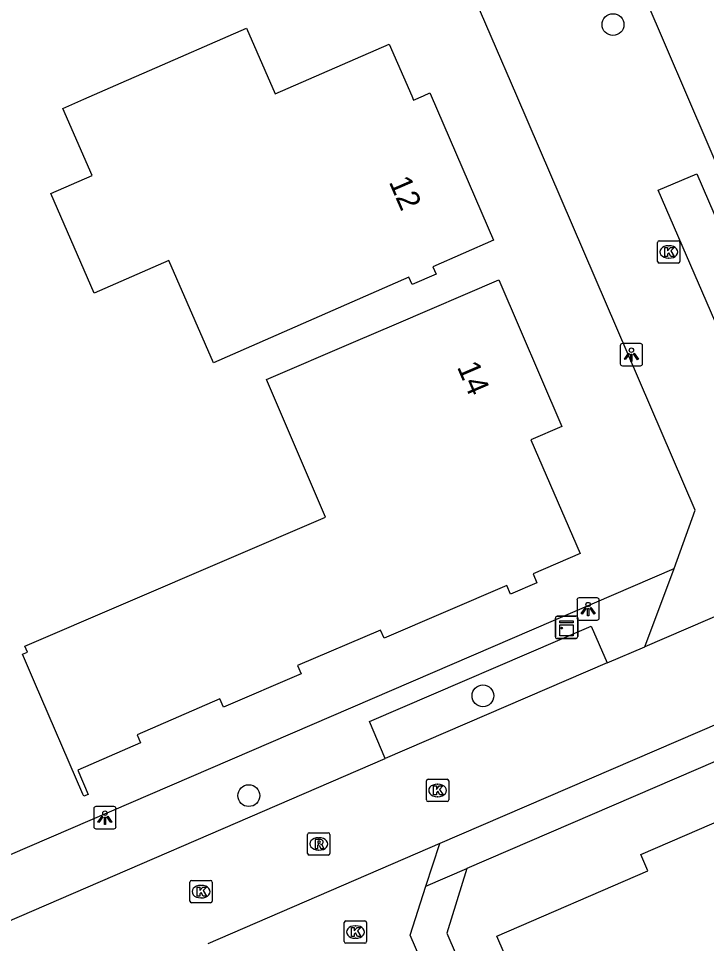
# Model space of a CAD drawing. Extents: x 157767 to 159171, y 387842 to 389425.
# Drawn here: x 158126.14 to 158156.98, y 388711.97 to 388753.46 of the extents above; entities that cross this region are included whole.
import ezdxf

# ---------------------------------------------------------------- set-up
doc = ezdxf.new("R2010")
doc.units = 0
for name, color, linetype in [('IMGEO_Boom', 7, 'Continuous'), ('IMGEO_Kast', 7, 'Continuous'), ('IMGEO_Kolk', 7, 'Continuous'), ('IMGEO_Lichtpunt', 7, 'Continuous'), ('IMGEO_Pand', 7, 'Continuous'), ('IMGEO_Pand_nummerreeks', 7, 'Continuous'), ('IMGEO_Rijbaan_lokaal_open', 7, 'Continuous'), ('IMGEO_Rioolput', 7, 'Continuous'), ('IMGEO_Voetpad_open', 7, 'Continuous')]:
    doc.layers.add(name, color=color, linetype=linetype)

msp = doc.modelspace()

# ---------------------------------------------------------------- linework, layer by layer
at = {"layer": 'IMGEO_Boom'}
for centre in [(158152.792, 388753.192), (158146.961, 388723.083), (158136.464, 388718.604)]:
    msp.add_circle(centre, 0.489, dxfattribs=at)
at = {"layer": 'IMGEO_Kast'}
for p, q in [((158150.21, 388725.728), (158150.21, 388726.569)), ((158150.21, 388726.569), (158150.21, 388725.728)), ((158150.285, 388726.653), (158151.126, 388726.653)), ((158151.126, 388726.653), (158150.285, 388726.653)), ((158151.21, 388726.578), (158151.21, 388725.737)), ((158151.21, 388725.737), (158151.21, 388726.578)), ((158151.135, 388725.653), (158150.294, 388725.653)), ((158150.294, 388725.653), (158151.135, 388725.653))]:
    msp.add_line(p, q, dxfattribs=at)
for points in [[(158150.405, 388726.443), (158151.005, 388726.443), (158151.005, 388726.358), (158150.405, 388726.358), (158150.405, 388726.443)], [(158150.405, 388726.268), (158151.005, 388726.268), (158151.005, 388725.779), (158150.405, 388725.779), (158150.405, 388726.268)]]:
    msp.add_lwpolyline(points, dxfattribs=at)
msp.add_circle((158150.489, 388726.117), 0.0377, dxfattribs=at)
for centre, start, end in [((158150.288, 388726.575), 92.4484, 184.2845), ((158150.288, 388726.575), 92.4484, 184.2845), ((158151.132, 388726.575), 2.4484, 94.2845), ((158151.132, 388726.575), 2.4484, 94.2845), ((158150.288, 388725.731), 182.4484, 274.2845), ((158150.288, 388725.731), 182.4484, 274.2845), ((158151.132, 388725.731), 272.4484, 4.2845), ((158151.132, 388725.731), 272.4484, 4.2845)]:
    msp.add_arc(centre, 0.0779, start, end, dxfattribs=at)
at = {"layer": 'IMGEO_Kolk'}
for p, q in [((158154.792, 388742.568), (158154.792, 388743.42)), ((158154.867, 388743.494), (158155.719, 388743.494)), ((158155.28, 388743.274), (158155.305, 388743.274)), ((158155.793, 388743.42), (158155.793, 388742.568)), ((158155.303, 388742.714), (158155.278, 388742.714)), ((158155.719, 388742.494), (158154.867, 388742.494)), ((158144.429, 388718.411), (158144.429, 388719.263)), ((158144.504, 388719.337), (158145.356, 388719.337)), ((158144.917, 388719.117), (158144.942, 388719.117)), ((158145.43, 388719.263), (158145.43, 388718.411)), ((158145.356, 388718.337), (158144.504, 388718.337)), ((158144.94, 388718.557), (158144.915, 388718.557)), ((158133.824, 388713.871), (158133.824, 388714.723)), ((158133.899, 388714.797), (158134.751, 388714.797)), ((158134.312, 388714.577), (158134.337, 388714.577)), ((158134.825, 388714.723), (158134.825, 388713.871)), ((158134.751, 388713.797), (158133.899, 388713.797)), ((158134.335, 388714.017), (158134.31, 388714.017)), ((158140.747, 388712.059), (158140.747, 388712.911)), ((158140.822, 388712.985), (158141.674, 388712.985)), ((158141.748, 388712.911), (158141.748, 388712.059)), ((158141.235, 388712.765), (158141.26, 388712.765)), ((158141.258, 388712.205), (158141.233, 388712.205)), ((158141.674, 388711.985), (158140.822, 388711.985))]:
    msp.add_line(p, q, dxfattribs=at)
for points in [[(158154.792, 388742.568), (158154.792, 388743.42)], [(158154.867, 388743.494), (158155.719, 388743.494)], [(158155.113, 388743.194), (158155.236, 388743.194), (158155.236, 388743.043), (158155.366, 388743.194), (158155.53, 388743.194), (158155.384, 388743.043), (158155.537, 388742.794), (158155.385, 388742.794), (158155.3, 388742.958), (158155.236, 388742.891), (158155.236, 388742.794), (158155.113, 388742.794), (158155.113, 388743.194)], [(158155.793, 388743.42), (158155.793, 388742.568)], [(158155.719, 388742.494), (158154.867, 388742.494)], [(158144.429, 388718.411), (158144.429, 388719.263)], [(158144.504, 388719.337), (158145.356, 388719.337)], [(158145.43, 388719.263), (158145.43, 388718.411)], [(158144.75, 388719.037), (158144.873, 388719.037), (158144.873, 388718.886), (158145.003, 388719.037), (158145.167, 388719.037), (158145.021, 388718.886), (158145.174, 388718.637), (158145.022, 388718.637), (158144.937, 388718.801), (158144.873, 388718.734), (158144.873, 388718.637), (158144.75, 388718.637), (158144.75, 388719.037)], [(158145.356, 388718.337), (158144.504, 388718.337)], [(158133.824, 388713.871), (158133.824, 388714.723)], [(158133.899, 388714.797), (158134.751, 388714.797)], [(158134.145, 388714.497), (158134.268, 388714.497), (158134.268, 388714.346), (158134.398, 388714.497), (158134.562, 388714.497), (158134.416, 388714.346), (158134.569, 388714.097), (158134.417, 388714.097), (158134.332, 388714.261), (158134.268, 388714.194), (158134.268, 388714.097), (158134.145, 388714.097), (158134.145, 388714.497)], [(158134.825, 388714.723), (158134.825, 388713.871)], [(158134.751, 388713.797), (158133.899, 388713.797)], [(158140.747, 388712.059), (158140.747, 388712.911)], [(158140.822, 388712.985), (158141.674, 388712.985)], [(158141.748, 388712.911), (158141.748, 388712.059)], [(158141.068, 388712.685), (158141.191, 388712.685), (158141.191, 388712.534), (158141.321, 388712.685), (158141.485, 388712.685), (158141.339, 388712.534), (158141.492, 388712.285), (158141.34, 388712.285), (158141.255, 388712.449), (158141.191, 388712.382), (158141.191, 388712.285), (158141.068, 388712.285), (158141.068, 388712.685)], [(158141.674, 388711.985), (158140.822, 388711.985)]]:
    msp.add_lwpolyline(points, dxfattribs=at)
for centre, start, end in [((158154.869, 388743.418), 91.552, 178.448), ((158154.869, 388743.418), 91.552, 178.448), ((158155.717, 388743.418), 1.552, 88.448), ((158155.717, 388743.418), 1.552, 88.448), ((158154.869, 388742.57), 181.552, 268.448), ((158154.869, 388742.57), 181.552, 268.448), ((158155.717, 388742.57), 271.552, 358.448), ((158155.717, 388742.57), 271.552, 358.448), ((158144.506, 388719.261), 91.552, 178.448), ((158144.506, 388719.261), 91.552, 178.448), ((158145.354, 388719.261), 1.552, 88.448), ((158145.354, 388719.261), 1.552, 88.448), ((158144.506, 388718.413), 181.552, 268.448), ((158144.506, 388718.413), 181.552, 268.448), ((158145.354, 388718.413), 271.552, 358.448), ((158145.354, 388718.413), 271.552, 358.448), ((158133.901, 388714.721), 91.552, 178.448), ((158133.901, 388714.721), 91.552, 178.448), ((158134.749, 388714.721), 1.552, 88.448), ((158134.749, 388714.721), 1.552, 88.448), ((158133.901, 388713.873), 181.552, 268.448), ((158133.901, 388713.873), 181.552, 268.448), ((158134.749, 388713.873), 271.552, 358.448), ((158134.749, 388713.873), 271.552, 358.448), ((158140.824, 388712.909), 91.552, 178.448), ((158140.824, 388712.909), 91.552, 178.448), ((158141.672, 388712.909), 1.552, 88.448), ((158141.672, 388712.909), 1.552, 88.448), ((158140.824, 388712.061), 181.552, 268.448), ((158140.824, 388712.061), 181.552, 268.448), ((158141.672, 388712.061), 271.552, 358.448), ((158141.672, 388712.061), 271.552, 358.448)]:
    msp.add_arc(centre, 0.0765, start, end, dxfattribs=at)
for centre, major_axis, ratio, start_param, end_param in [((158155.279, 388742.994), (-0.387, 0.002), 0.722429, 4.712389, 7.853982), ((158155.304, 388742.994), (-0.39, 0.002), 0.717154, 1.570796, 4.712389), ((158144.916, 388718.837), (-0.387, 0.002), 0.722429, 4.712389, 7.853982), ((158144.941, 388718.837), (-0.39, 0.002), 0.717154, 1.570796, 4.712389), ((158134.311, 388714.297), (-0.387, 0.002), 0.722429, 4.712389, 7.853982), ((158134.336, 388714.297), (-0.39, 0.002), 0.717154, 1.570796, 4.712389), ((158141.234, 388712.485), (-0.387, 0.002), 0.722429, 4.712389, 7.853982), ((158141.259, 388712.485), (-0.39, 0.002), 0.717154, 1.570796, 4.712389)]:
    msp.add_ellipse(centre, major_axis=major_axis, ratio=ratio, start_param=start_param, end_param=end_param, dxfattribs=at)
at = {"layer": 'IMGEO_Lichtpunt'}
for p, q in [((158153.12, 388738.787), (158153.12, 388737.98)), ((158153.12, 388738.787), (158153.12, 388737.98)), ((158154.022, 388738.882), (158153.214, 388738.882)), ((158154.022, 388738.882), (158153.214, 388738.882)), ((158154.116, 388737.98), (158154.116, 388738.787)), ((158154.116, 388737.98), (158154.116, 388738.787)), ((158153.214, 388737.886), (158154.022, 388737.886)), ((158153.214, 388737.886), (158154.022, 388737.886)), ((158151.179, 388727.377), (158151.179, 388726.57)), ((158151.179, 388727.377), (158151.179, 388726.57)), ((158152.081, 388727.472), (158151.273, 388727.472)), ((158152.081, 388727.472), (158151.273, 388727.472)), ((158152.175, 388726.57), (158152.175, 388727.377)), ((158152.175, 388726.57), (158152.175, 388727.377)), ((158151.273, 388726.476), (158152.081, 388726.476)), ((158151.273, 388726.476), (158152.081, 388726.476)), ((158129.515, 388718.019), (158129.515, 388717.212)), ((158129.515, 388718.019), (158129.515, 388717.212)), ((158130.417, 388718.114), (158129.609, 388718.114)), ((158130.417, 388718.114), (158129.609, 388718.114)), ((158130.511, 388717.212), (158130.511, 388718.019)), ((158130.511, 388717.212), (158130.511, 388718.019)), ((158129.609, 388717.118), (158130.417, 388717.118)), ((158129.609, 388717.118), (158130.417, 388717.118))]:
    msp.add_line(p, q, dxfattribs=at)
for points in [[(158153.494, 388738.451), (158153.533, 388738.423), (158153.345, 388738.161), (158153.307, 388738.188), (158153.494, 388738.451)], [(158153.596, 388738.403), (158153.643, 388738.403), (158153.643, 388738.081), (158153.596, 388738.081), (158153.596, 388738.403)], [(158153.706, 388738.423), (158153.744, 388738.45), (158153.931, 388738.188), (158153.892, 388738.16), (158153.706, 388738.423)], [(158151.553, 388727.041), (158151.592, 388727.013), (158151.404, 388726.751), (158151.366, 388726.778), (158151.553, 388727.041)], [(158151.655, 388726.993), (158151.702, 388726.993), (158151.702, 388726.671), (158151.655, 388726.671), (158151.655, 388726.993)], [(158151.765, 388727.013), (158151.803, 388727.04), (158151.99, 388726.778), (158151.951, 388726.75), (158151.765, 388727.013)], [(158129.889, 388717.683), (158129.928, 388717.655), (158129.74, 388717.393), (158129.702, 388717.42), (158129.889, 388717.683)], [(158129.991, 388717.635), (158130.038, 388717.635), (158130.038, 388717.313), (158129.991, 388717.313), (158129.991, 388717.635)], [(158130.101, 388717.655), (158130.139, 388717.682), (158130.326, 388717.42), (158130.287, 388717.392), (158130.101, 388717.655)]]:
    msp.add_lwpolyline(points, dxfattribs=at)
for centre in [(158153.619, 388738.585), (158151.678, 388727.175), (158130.014, 388717.817)]:
    msp.add_circle(centre, 0.0994, dxfattribs=at)
for centre, start, end in [((158153.214, 388738.787), 90, 180), ((158153.214, 388738.787), 90, 180), ((158154.022, 388738.787), 0, 90), ((158154.022, 388738.787), 0, 90), ((158153.214, 388737.98), 180, 270), ((158153.214, 388737.98), 180, 270), ((158154.022, 388737.98), 270, 0), ((158154.022, 388737.98), 270, 360), ((158151.273, 388727.377), 90, 180), ((158151.273, 388727.377), 90, 180), ((158152.081, 388727.377), 0, 90), ((158152.081, 388727.377), 0, 90), ((158151.273, 388726.57), 180, 270), ((158151.273, 388726.57), 180, 270), ((158152.081, 388726.57), 270, 0), ((158152.081, 388726.57), 270, 360), ((158129.609, 388718.019), 90, 180), ((158129.609, 388718.019), 90, 180), ((158130.417, 388718.019), 0, 90), ((158130.417, 388718.019), 0, 90), ((158129.609, 388717.212), 180, 270), ((158129.609, 388717.212), 180, 270), ((158130.417, 388717.212), 270, 0), ((158130.417, 388717.212), 270, 360)]:
    msp.add_arc(centre, 0.0946, start, end, dxfattribs=at)
at = {"layer": 'IMGEO_Pand'}
for points in [[(158128.121, 388749.432), (158129.068, 388749.847), (158130.979, 388750.683), (158131.778, 388751.032), (158136.358, 388753.036), (158137.65, 388750.084), (158142.754, 388752.318), (158143.769, 388750), (158143.853, 388749.808), (158144.292, 388750), (158144.584, 388750.128), (158144.639, 388750), (158147.435, 388743.516), (158144.716, 388742.327), (158144.859, 388742.003), (158143.786, 388741.533), (158143.644, 388741.858), (158134.884, 388738.025), (158132.881, 388742.604), (158129.54, 388741.142), (158127.585, 388745.614), (158129.437, 388746.424), (158128.121, 388749.432)], [(158139.903, 388731.092), (158137.252, 388737.268), (158141.162, 388738.946), (158143.084, 388739.771), (158147.678, 388741.743), (158150.503, 388735.164), (158149.116, 388734.564), (158149.799, 388732.985), (158151.322, 388729.462), (158149.213, 388728.553), (158149.385, 388728.153), (158148.2, 388727.641), (158148.03, 388728.036), (158142.533, 388725.665), (158142.376, 388726.033), (158138.652, 388724.443), (158138.806, 388724.073), (158135.331, 388722.574), (158135.173, 388722.942), (158131.456, 388721.335), (158131.616, 388720.967), (158128.798, 388719.751), (158129.27, 388718.659), (158129.07, 388718.573), (158129.026, 388718.675), (158126.863, 388723.689), (158126.321, 388724.946), (158126.541, 388725.04), (158126.426, 388725.306), (158139.903, 388731.092)], [(158156.597, 388705.314), (158159.503, 388698.576), (158159.04, 388698.376), (158154.448, 388696.396), (158147.588, 388712.305), (158154.358, 388715.225), (158154.038, 388715.969), (158159.198, 388718.194), (158161.178, 388713.603), (158163.473, 388708.28), (158156.597, 388705.314)]]:
    msp.add_lwpolyline(points, dxfattribs=at)
at = {"layer": 'IMGEO_Rijbaan_lokaal_open'}
for points in [[(158155.532, 388728.793), (158156.474, 388731.409), (158148.476, 388750), (158147.334, 388752.654), (158134.314, 388782.791), (158132.266, 388784.089)], [(158151.457, 388760.844), (158153.258, 388756.655), (158158, 388745.6)], [(158169.237, 388731.746), (158190.927, 388741.104), (158189.483, 388744.405), (158202.38, 388750), (158208.536, 388752.656), (158209.72, 388750), (158209.916, 388749.563), (158211.85, 388745.262), (158145.024, 388716.464)], [(158156.55, 388746.501), (158160.887, 388736.469), (158159.164, 388735.734), (158154.813, 388745.763), (158156.55, 388746.501)], [(158169.237, 388731.746), (158154.227, 388725.276)], [(158154.227, 388725.276), (158155.532, 388728.793)], [(158152.535, 388724.56), (158154.227, 388725.276)], [(158152.535, 388724.56), (158142.573, 388720.269)], [(158123.746, 388712.134), (158142.573, 388720.269)], [(158145.024, 388716.464), (158134.627, 388711.957)], [(158144.408, 388714.545), (158145.024, 388716.464)], [(158166.983, 388658.516), (158143.703, 388712.348), (158144.408, 388714.545)]]:
    msp.add_lwpolyline(points, dxfattribs=at)
at = {"layer": 'IMGEO_Rioolput'}
for p, q in [((158139.101, 388716.012), (158139.101, 388716.864)), ((158139.176, 388716.938), (158140.028, 388716.938)), ((158139.589, 388716.718), (158139.614, 388716.718)), ((158140.102, 388716.864), (158140.102, 388716.012)), ((158139.612, 388716.158), (158139.587, 388716.158)), ((158140.028, 388715.938), (158139.176, 388715.938))]:
    msp.add_line(p, q, dxfattribs=at)
for points in [[(158139.101, 388716.012), (158139.101, 388716.864)], [(158139.176, 388716.938), (158140.028, 388716.938)], [(158139.69, 388716.636), (158139.438, 388716.638), (158139.438, 388716.238)], [(158140.102, 388716.864), (158140.102, 388716.012)], [(158139.438, 388716.238), (158139.562, 388716.238), (158139.562, 388716.4), (158139.573, 388716.4)], [(158139.616, 388716.557), (158139.562, 388716.557), (158139.562, 388716.476)], [(158139.562, 388716.476), (158139.614, 388716.476)], [(158139.62, 388716.371), (158139.691, 388716.238), (158139.831, 388716.238), (158139.766, 388716.364)], [(158140.028, 388715.938), (158139.176, 388715.938)]]:
    msp.add_lwpolyline(points, dxfattribs=at)
for centre, radius, start, end in [((158139.178, 388716.862), 0.0765, 91.552, 178.448), ((158139.178, 388716.862), 0.0765, 91.552, 178.448), ((158139.689, 388716.526), 0.109, 350.3612, 89.416), ((158140.026, 388716.862), 0.0765, 1.552, 88.448), ((158140.026, 388716.862), 0.0765, 1.552, 88.448), ((158139.572, 388716.347), 0.0533, 26.0293, 88.6989), ((158139.598, 388716.665), 0.19, 274.7715, 282.9687), ((158139.622, 388716.461), 0.0964, 77.0061, 93.1865), ((158139.636, 388716.518), 0.0378, 276.6634, 79.6772), ((158139.687, 388716.526), 0.112, 277.5842, 350.9817), ((158139.671, 388716.311), 0.108, 29.5134, 73.7905), ((158139.178, 388716.014), 0.0765, 181.552, 268.448), ((158139.178, 388716.014), 0.0765, 181.552, 268.448), ((158140.026, 388716.014), 0.0765, 271.552, 358.448), ((158140.026, 388716.014), 0.0765, 271.552, 358.448)]:
    msp.add_arc(centre, radius, start, end, dxfattribs=at)
for centre, major_axis, ratio, start_param, end_param in [((158139.588, 388716.438), (-0.387, 0.002), 0.722429, 4.712389, 7.853982), ((158139.613, 388716.438), (-0.39, 0.002), 0.717154, 1.570796, 4.712389)]:
    msp.add_ellipse(centre, major_axis=major_axis, ratio=ratio, start_param=start_param, end_param=end_param, dxfattribs=at)
at = {"layer": 'IMGEO_Voetpad_open'}
for points in [[(158199.515, 388738.309), (158146.245, 388715.336)], [(158104.538, 388707.998), (158104.988, 388707.005), (158155.532, 388728.793)], [(158142.573, 388720.269), (158141.87, 388721.923), (158151.809, 388726.202), (158152.535, 388724.56)], [(158144.408, 388714.545), (158146.245, 388715.336)], [(158146.245, 388715.336), (158145.347, 388712.435), (158152.598, 388695.598), (158155.311, 388689.297), (158156.854, 388685.715), (158162.739, 388672.05), (158167.203, 388661.684), (158171.568, 388659.372)]]:
    msp.add_lwpolyline(points, dxfattribs=at)

# ---------------------------------------------------------------- texts
at = {"layer": 'IMGEO_Pand_nummerreeks'}
for s, rotation, p in [('12', 293.3249, (158142.732, 388746.137)), ('14', 293.2385, (158145.787, 388737.835))]:
    msp.add_text(s, height=1, rotation=rotation, dxfattribs=at).set_placement(p)

doc.saveas('drawing.dxf')
